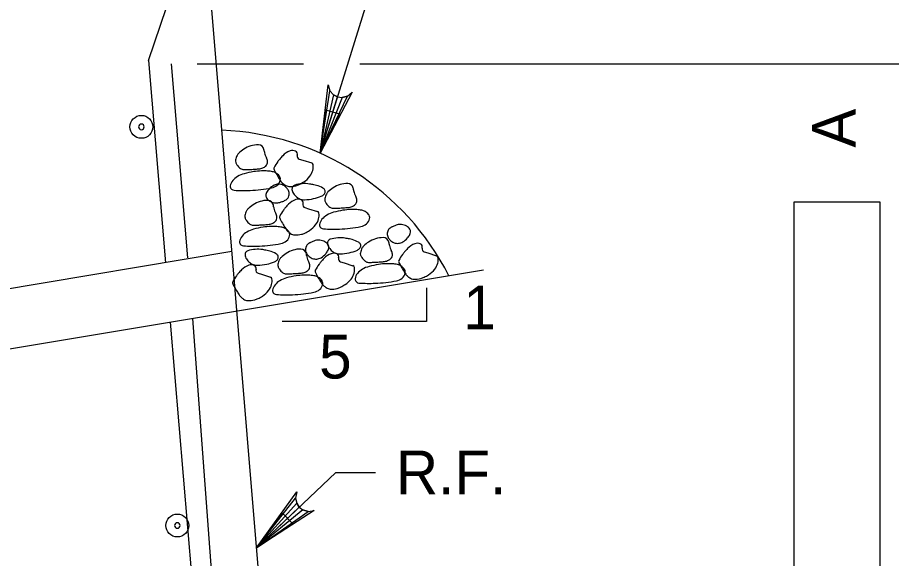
# Model space of a CAD drawing. Extents: x 638340 to 640242, y 295465 to 298435.
# Drawn here: x 639137.8 to 639197.8, y 296494 to 296531.1 of the extents above; entities that cross this region are included whole.
import ezdxf

# ---------------------------------------------------------------- set-up
doc = ezdxf.new("R2010")
doc.units = 0
for name, color, linetype in [('3', 7, 'Continuous'), ('Level 3', 7, 'Continuous'), ('Level 4', 7, 'Continuous'), ('Level 6', 7, 'Continuous'), ('Level 8', 7, 'Continuous'), ('Level 9', 7, 'Continuous')]:
    doc.layers.add(name, color=color, linetype=linetype)

# ---------------------------------------------------------------- blocks, each defined once
blk = doc.blocks.new('B')
at = {"layer": '3'}
blk.add_circle((0, 0), 0.16, dxfattribs=at)
for start, end in [(0, 180), (180, 0)]:
    blk.add_arc((0, 0), 0.0391, start, end, dxfattribs=at)

msp = doc.modelspace()

# ---------------------------------------------------------------- linework, layer by layer
at = {"layer": 'Level 4'}
for p, q in [((639158.549, 296521.787), (639164.797, 296541.953)), ((639150.103, 296527.93), (639157.405, 296527.93)), ((639161.268, 296527.93), (639209.987, 296527.93)), ((639191.099, 296483.211), (639191.099, 296518.443)), ((639191.099, 296518.443), (639196.994, 296518.443)), ((639196.994, 296518.443), (639196.994, 296483.211)), ((639154.167, 296494.712), (639159.624, 296499.866)), ((639159.624, 296499.866), (639162.352, 296499.866))]:
    msp.add_line(p, q, dxfattribs=at)
for points in [[(639158.549, 296521.787), (639159.091, 296526.488), (639159.224, 296526.073), (639159.466, 296525.804), (639159.748, 296525.661), (639160.062, 296525.619), (639160.416, 296525.702), (639160.759, 296525.973), (639158.549, 296521.787), (639160.416, 296525.702), (639160.062, 296525.619), (639158.549, 296521.787), (639159.748, 296525.661), (639159.466, 296525.804), (639158.549, 296521.787), (639159.224, 296526.073)], [(639165.851, 296512.54), (639165.851, 296510.238), (639155.947, 296510.238)], [(639154.167, 296494.712), (639156.95, 296498.54), (639156.86, 296498.113), (639156.939, 296497.76), (639157.114, 296497.496), (639157.368, 296497.307), (639157.717, 296497.207), (639158.147, 296497.271), (639154.167, 296494.712), (639157.717, 296497.207), (639157.368, 296497.307), (639154.167, 296494.712), (639157.114, 296497.496), (639156.939, 296497.76), (639154.167, 296494.712), (639156.86, 296498.113)]]:
    msp.add_lwpolyline(points, dxfattribs=at)
for points in [[(639159.89, 296524.457), (639158.95, 296524.744), (639158.561, 296521.781)], [(639156.648, 296496.379), (639155.972, 296497.092), (639154.167, 296494.712)]]:
    msp.add_lwpolyline(points, close=True, dxfattribs=at)
at = {"layer": 'Level 6'}
for p, q in [((639146.759, 296528.162), (639147.998, 296531.778)), ((639146.759, 296528.162), (639147.917, 296514.272)), ((639148.318, 296527.929), (639149.429, 296514.613)), ((639148.258, 296510.182), (639151.801, 296467.657)), ((639149.776, 296510.436), (639154.916, 296441.96))]:
    msp.add_line(p, q, dxfattribs=at)
at = {"layer": 'Level 8'}
for points in [[(639157.114, 296521.39), (639157.357, 296521.313), (639157.966, 296521.12)], [(639157.505, 296518.057), (639157.748, 296517.98), (639158.359, 296517.788)], [(639165.689, 296515.021), (639165.935, 296514.944), (639166.544, 296514.752)], [(639159.948, 296514.341), (639160.193, 296514.262), (639160.803, 296514.07)], [(639154.282, 296513.555), (639154.527, 296513.478), (639155.136, 296513.284)]]:
    msp.add_lwpolyline(points, dxfattribs=at)
for centre, radius, start, end in [((639154.295, 296520.591), 1.773, 89.57723, 124.14431), ((639154.305, 296521.97), 0.394, 11.45286, 89.57723), ((639153.992, 296521.067), 1.281, 153.53804, 168.48967), ((639153.298, 296521.413), 0.506, 132.73745, 153.53805), ((639154.949, 296519.626), 2.938, 124.14431, 132.73745), ((639153.372, 296521.78), 1.346, 6.10037, 11.45286), ((639155.611, 296522.02), 0.905, 186.10037, 192.62909), ((639156.026, 296522.113), 1.331, 192.62909, 208.6753), ((639159.989, 296517.801), 5.536, 136.45623, 139.64908), ((639156.916, 296520.722), 1.296, 109.66351, 136.45623), ((639156.648, 296521.47), 0.502, 65.95969, 109.66352), ((639156.759, 296521.718), 0.231, 342.35693, 65.95969), ((639157.174, 296521.586), 0.205, 162.35693, 252.47151), ((639153.041, 296521.261), 0.31, 168.48967, 199.16385), ((639153.27, 296521.341), 0.553, 199.16385, 207.47277), ((639153.562, 296521.493), 0.882, 207.47277, 214.04678), ((639153.704, 296521.589), 1.054, 214.04678, 234.03531), ((639154.569, 296521.192), 0.375, 310.98942, 338.08337), ((639154.249, 296521.141), 0.694, 6.39097, 28.6753), ((639154.598, 296521.18), 0.344, 338.08337, 6.39097), ((639158.432, 296519.192), 3.451, 144.14243, 152.17771), ((639157.901, 296519.575), 2.796, 139.64909, 144.14243), ((639157.922, 296520.98), 0.148, 9.04159, 72.47151), ((639157.142, 296520.856), 0.937, 344.93731, 9.04159), ((639153.799, 296518.639), 1.805, 104.92389, 120.84733), ((639153.301, 296521.032), 0.366, 234.03531, 268.27147), ((639153.391, 296524.03), 3.365, 268.27147, 270.90972), ((639155.001, 296514.129), 6.473, 99.04159, 104.92389), ((639153.306, 296529.393), 8.729, 270.90973, 272.54777), ((639153.059, 296534.951), 14.293, 272.54777, 273.84602), ((639154.653, 296516.316), 4.259, 91.78807, 99.04159), ((639153.151, 296533.583), 12.921, 273.84602, 275.21144), ((639154.232, 296521.728), 1.017, 275.21144, 291.57305), ((639154.652, 296516.379), 4.195, 86.04422, 91.78807), ((639154.339, 296521.456), 0.724, 291.57305, 310.98943), ((639154.747, 296517.764), 2.807, 79.02098, 86.04422), ((639155.149, 296519.836), 0.697, 58.43409, 79.02097), ((639155.5, 296520.739), 0.136, 152.17771, 193.57744), ((639155.836, 296520.82), 0.482, 193.57744, 207.47277), ((639161.157, 296523.587), 6.478, 207.47277, 211.25247), ((639155.033, 296519.647), 0.919, 40.53377, 58.43409), ((639156.942, 296520.91), 1.144, 321.75723, 344.93731), ((639153.079, 296519.446), 0.71, 139.20372, 172.3458), ((639153.572, 296519.02), 1.361, 120.84732, 139.20372), ((639155.22, 296520.051), 0.603, 309.55386, 349.06251), ((639170.418, 296529.207), 17.312, 211.25248, 212.23563), ((639155.453, 296520.006), 0.365, 349.06251, 40.53377), ((639158.964, 296521.984), 3.77, 212.23563, 214.3424), ((639156.324, 296520.181), 0.574, 214.3424, 227.69527), ((639155.915, 296522.13), 2.759, 295.74429, 303.06924), ((639156.464, 296521.286), 1.752, 303.06924, 321.75723), ((639152.619, 296519.508), 0.246, 172.3458, 230.26346), ((639152.661, 296519.558), 0.312, 230.26346, 266.23461), ((639153.319, 296529.56), 10.335, 266.23461, 272.38414), ((639153.331, 296529.283), 10.059, 272.38414, 280.77767), ((639155.984, 296518.438), 1.297, 136.46537, 149.24219), ((639155.98, 296518.442), 1.292, 117.4803, 136.46537), ((639155.049, 296520.259), 0.872, 280.77767, 309.55386), ((639155.702, 296518.977), 0.689, 91.37595, 117.4803), ((639155.701, 296518.986), 0.68, 65.34573, 91.37595), ((639157.13, 296521.066), 1.77, 227.69527, 235.28465), ((639155.66, 296518.896), 0.779, 41.05699, 65.34573), ((639156.445, 296520.078), 0.568, 235.28465, 266.04422), ((639155.562, 296518.811), 0.909, 27.47277, 41.05699), ((639155.973, 296519.024), 0.446, 8.03573, 27.47277), ((639156.505, 296520.943), 1.436, 266.04422, 285.25655), ((639156.883, 296519.338), 0.275, 106.80843, 186.62176), ((639157.191, 296519.373), 0.584, 186.62176, 200.34911), ((639157.309, 296519.417), 0.71, 200.34911, 212.79705), ((639157.475, 296517.378), 2.322, 81.31342, 106.80843), ((639156.528, 296520.858), 1.348, 285.25655, 295.74429), ((639156.897, 296513.594), 6.15, 78.48141, 81.31342), ((639157.67, 296517.388), 2.278, 73.82722, 78.48141), ((639157.712, 296517.53), 2.13, 61.16052, 73.82722), ((639158.567, 296519.084), 0.356, 29.85438, 61.16052), ((639158.717, 296519.17), 0.183, 347.24451, 29.85438), ((639161.081, 296516.976), 2.938, 124.14431, 132.73745), ((639160.427, 296517.94), 1.773, 89.57723, 124.14431), ((639160.437, 296519.319), 0.394, 11.45286, 89.57723), ((639159.504, 296519.13), 1.346, 6.10037, 11.45286), ((639161.743, 296519.369), 0.905, 186.10037, 192.62909), ((639162.158, 296519.462), 1.331, 192.62909, 208.6753), ((639155.15, 296518.901), 0.339, 171.97612, 209.59351), ((639155.224, 296518.89), 0.414, 149.24219, 171.97612), ((639155.376, 296519.029), 0.599, 209.59351, 237.66671), ((639154.875, 296520.907), 2.671, 297.4803, 299.83099), ((639156.003, 296518.939), 0.403, 299.83099, 337.04184), ((639157.307, 296517.39), 1.296, 109.66351, 136.45623), ((639155.845, 296519.006), 0.575, 337.04184, 8.03573), ((639157.632, 296519.626), 1.095, 212.79704, 230.22129), ((639157.04, 296518.138), 0.502, 65.95969, 109.66352), ((639157.447, 296519.404), 0.806, 230.22129, 250.56007), ((639157.445, 296519.398), 0.8, 250.56007, 271.91503), ((639157.151, 296518.385), 0.231, 342.35693, 65.95969), ((639157.35, 296522.246), 3.65, 271.91503, 281.86862), ((639157.461, 296521.72), 3.113, 281.86862, 292.03896), ((639158.445, 296519.29), 0.49, 292.03895, 317.84754), ((639158.53, 296519.213), 0.375, 317.84754, 347.24451), ((639159.173, 296518.611), 0.31, 168.48967, 199.16385), ((639160.125, 296518.417), 1.281, 153.53804, 168.48967), ((639159.431, 296518.762), 0.506, 132.73745, 153.53805), ((639160.381, 296518.491), 0.694, 6.39097, 28.6753), ((639153.94, 296517.599), 0.506, 132.73745, 153.53805), ((639155.591, 296515.813), 2.938, 124.14431, 132.73745), ((639154.937, 296516.777), 1.773, 89.57723, 124.14431), ((639154.947, 296518.156), 0.394, 11.45286, 89.57723), ((639155.603, 296519.387), 1.022, 237.66671, 259.05445), ((639154.014, 296517.967), 1.346, 6.10037, 11.45286), ((639156.252, 296518.206), 0.905, 186.10037, 192.62909), ((639156.668, 296518.299), 1.331, 192.62909, 208.6753), ((639155.534, 296519.031), 0.66, 259.05445, 285.75839), ((639154.41, 296523.016), 4.8, 285.75839, 288.50594), ((639155.533, 296519.658), 1.26, 288.50594, 293.87052), ((639158.292, 296516.243), 2.796, 139.64909, 144.14243), ((639155.585, 296519.542), 1.133, 293.87052, 297.4803), ((639160.38, 296514.469), 5.536, 136.45623, 139.64908), ((639157.566, 296518.253), 0.205, 162.35693, 252.47151), ((639159.402, 296518.69), 0.553, 199.16385, 207.47277), ((639159.695, 296518.842), 0.882, 207.47277, 214.04678), ((639159.837, 296518.938), 1.054, 214.04678, 234.03531), ((639159.433, 296518.382), 0.366, 234.03531, 268.27147), ((639159.523, 296521.379), 3.365, 268.27147, 270.90972), ((639159.438, 296526.742), 8.729, 270.90973, 272.54777), ((639159.191, 296532.301), 14.293, 272.54777, 273.84602), ((639159.283, 296530.932), 12.921, 273.84602, 275.21144), ((639160.364, 296519.077), 1.017, 275.21144, 291.57305), ((639160.472, 296518.805), 0.724, 291.57305, 310.98943), ((639160.701, 296518.541), 0.375, 310.98942, 338.08337), ((639160.73, 296518.53), 0.344, 338.08337, 6.39097), ((639153.683, 296517.447), 0.31, 168.48967, 199.16385), ((639154.634, 296517.253), 1.281, 153.53804, 168.48967), ((639154.891, 296517.327), 0.694, 6.39097, 28.6753), ((639155.239, 296517.366), 0.344, 338.08337, 6.39097), ((639155.891, 296517.407), 0.136, 152.17771, 193.57744), ((639156.227, 296517.488), 0.482, 193.57744, 207.47277), ((639158.823, 296515.859), 3.451, 144.14243, 152.17771), ((639158.313, 296517.647), 0.148, 9.04159, 72.47151), ((639157.534, 296517.523), 0.937, 344.93731, 9.04159), ((639159.704, 296516.37), 1.361, 120.84732, 139.20372), ((639159.932, 296515.989), 1.805, 104.92389, 120.84733), ((639161.134, 296511.479), 6.473, 99.04159, 104.92389), ((639160.786, 296513.665), 4.259, 91.78807, 99.04159), ((639160.784, 296513.729), 4.195, 86.04422, 91.78807), ((639160.88, 296515.114), 2.807, 79.02098, 86.04422), ((639161.282, 296517.186), 0.697, 58.43409, 79.02097), ((639161.165, 296516.996), 0.919, 40.53377, 58.43409), ((639161.586, 296517.356), 0.365, 349.06251, 40.53377), ((639153.912, 296517.527), 0.553, 199.16385, 207.47277), ((639154.204, 296517.679), 0.882, 207.47277, 214.04678), ((639154.346, 296517.775), 1.054, 214.04678, 234.03531), ((639153.942, 296517.219), 0.366, 234.03531, 268.27147), ((639154.033, 296520.216), 3.365, 268.27147, 270.90972), ((639153.948, 296525.579), 8.729, 270.90973, 272.54777), ((639153.7, 296531.137), 14.293, 272.54777, 273.84602), ((639153.792, 296529.769), 12.921, 273.84602, 275.21144), ((639154.874, 296517.914), 1.017, 275.21144, 291.57305), ((639154.981, 296517.642), 0.724, 291.57305, 310.98943), ((639155.211, 296517.378), 0.375, 310.98942, 338.08337), ((639161.548, 296520.255), 6.478, 207.47277, 211.25247), ((639170.81, 296525.875), 17.312, 211.25248, 212.23563), ((639156.856, 296517.954), 1.752, 303.06924, 321.75723), ((639157.333, 296517.577), 1.144, 321.75723, 344.93731), ((639158.751, 296516.857), 0.246, 172.3458, 230.26346), ((639159.211, 296516.795), 0.71, 139.20372, 172.3458), ((639161.181, 296517.609), 0.872, 280.77767, 309.55386), ((639161.352, 296517.401), 0.603, 309.55386, 349.06251), ((639164.079, 296515.619), 1.26, 111.62876, 116.99333), ((639165.383, 296512.328), 4.8, 108.8812, 111.62876), ((639164.044, 296516.245), 0.66, 82.17726, 108.8812), ((639163.994, 296515.886), 1.022, 60.78952, 82.17726), ((639164.201, 296516.256), 0.599, 32.71632, 60.78953), ((639154.214, 296515.207), 1.361, 120.84732, 139.20372), ((639154.441, 296514.825), 1.805, 104.92389, 120.84733), ((639155.643, 296510.315), 6.473, 99.04159, 104.92389), ((639155.295, 296512.502), 4.259, 91.78807, 99.04159), ((639155.293, 296512.566), 4.195, 86.04422, 91.78807), ((639155.389, 296513.95), 2.807, 79.02098, 86.04422), ((639155.791, 296516.022), 0.697, 58.43409, 79.02097), ((639155.675, 296515.833), 0.919, 40.53377, 58.43409), ((639159.355, 296518.652), 3.77, 212.23563, 214.3424), ((639156.716, 296516.849), 0.574, 214.3424, 227.69527), ((639157.521, 296517.734), 1.77, 227.69527, 235.28465), ((639156.095, 296516.192), 0.365, 349.06251, 40.53377), ((639156.837, 296516.746), 0.568, 235.28465, 266.04422), ((639156.897, 296517.611), 1.436, 266.04422, 285.25655), ((639156.92, 296517.526), 1.348, 285.25655, 295.74429), ((639156.307, 296518.797), 2.759, 295.74429, 303.06924), ((639158.793, 296516.907), 0.312, 230.26346, 266.23461), ((639159.452, 296526.909), 10.335, 266.23461, 272.38414), ((639159.463, 296526.633), 10.059, 272.38414, 280.77767), ((639163.732, 296516.253), 0.575, 160.16466, 191.15854), ((639163.57, 296516.311), 0.403, 122.95381, 160.16466), ((639164.804, 296514.408), 2.671, 120.60311, 122.95381), ((639164.021, 296515.732), 1.133, 116.99333, 120.60311), ((639163.562, 296516.813), 1.297, 319.58818, 332.365), ((639164.42, 296516.396), 0.339, 355.09893, 32.71632), ((639164.345, 296516.403), 0.414, 332.365, 355.09893), ((639153.261, 296515.694), 0.246, 172.3458, 230.26346), ((639153.721, 296515.632), 0.71, 139.20372, 172.3458), ((639153.973, 296525.469), 10.059, 272.38414, 280.77767), ((639155.69, 296516.445), 0.872, 280.77767, 309.55386), ((639155.862, 296516.238), 0.603, 309.55386, 349.06251), ((639157.956, 296515.233), 0.403, 122.95381, 160.16466), ((639159.189, 296513.33), 2.671, 120.60311, 122.95381), ((639158.406, 296514.654), 1.133, 116.99333, 120.60311), ((639158.464, 296514.541), 1.26, 111.62876, 116.99333), ((639159.769, 296511.25), 4.8, 108.8812, 111.62876), ((639158.429, 296515.167), 0.66, 82.17726, 108.8812), ((639158.38, 296514.808), 1.022, 60.78952, 82.17726), ((639158.586, 296515.178), 0.599, 32.71632, 60.78953), ((639159.327, 296515.62), 0.275, 106.80843, 186.62176), ((639159.635, 296515.656), 0.584, 186.62176, 200.34911), ((639159.919, 296513.66), 2.322, 81.31342, 106.80843), ((639159.341, 296509.876), 6.15, 78.48141, 81.31342), ((639160.114, 296513.67), 2.278, 73.82722, 78.48141), ((639160.156, 296513.812), 2.13, 61.16052, 73.82722), ((639161.011, 296515.366), 0.356, 29.85438, 61.16052), ((639163.525, 296513.258), 2.938, 124.14431, 132.73745), ((639162.871, 296514.222), 1.773, 89.57723, 124.14431), ((639162.881, 296515.601), 0.394, 11.45286, 89.57723), ((639163.605, 296516.228), 0.446, 191.15854, 210.59558), ((639164.004, 296516.464), 0.909, 210.59558, 224.17981), ((639161.948, 296515.412), 1.346, 6.10037, 11.45286), ((639163.911, 296516.373), 0.779, 224.17981, 248.46854), ((639163.874, 296516.281), 0.68, 248.46854, 274.49876), ((639163.873, 296516.29), 0.689, 274.49876, 300.60311), ((639163.566, 296516.809), 1.292, 300.60311, 319.58818), ((639165.492, 296514.354), 1.296, 109.66351, 136.45623), ((639165.225, 296515.102), 0.502, 65.95969, 109.66352), ((639153.303, 296515.744), 0.312, 230.26346, 266.23461), ((639153.961, 296525.746), 10.335, 266.23461, 272.38414), ((639153.661, 296514.834), 0.275, 106.80843, 186.62176), ((639154.253, 296512.874), 2.322, 81.31342, 106.80843), ((639153.675, 296509.09), 6.15, 78.48141, 81.31342), ((639154.448, 296512.884), 2.278, 73.82722, 78.48141), ((639154.489, 296513.026), 2.13, 61.16052, 73.82722), ((639157.205, 296513.437), 1.773, 89.57723, 124.14431), ((639157.215, 296514.815), 0.394, 11.45286, 89.57723), ((639158.117, 296515.175), 0.575, 160.16466, 191.15854), ((639157.991, 296515.15), 0.446, 191.15854, 210.59558), ((639157.948, 296515.735), 1.297, 319.58818, 332.365), ((639159.753, 296515.699), 0.71, 200.34911, 212.79705), ((639158.805, 296515.318), 0.339, 355.09893, 32.71632), ((639158.731, 296515.325), 0.414, 332.365, 355.09893), ((639160.076, 296515.908), 1.095, 212.79704, 230.22129), ((639159.891, 296515.686), 0.806, 230.22129, 250.56007), ((639159.905, 296518.003), 3.113, 281.86862, 292.03896), ((639160.889, 296515.572), 0.49, 292.03895, 317.84754), ((639160.974, 296515.495), 0.375, 317.84754, 347.24451), ((639162.569, 296514.699), 1.281, 153.53804, 168.48967), ((639161.162, 296515.452), 0.183, 347.24451, 29.85438), ((639161.875, 296515.044), 0.506, 132.73745, 153.53805), ((639164.187, 296515.651), 0.905, 186.10037, 192.62909), ((639164.602, 296515.744), 1.331, 192.62909, 208.6753), ((639162.826, 296514.773), 0.694, 6.39097, 28.6753), ((639166.477, 296513.207), 2.796, 139.64909, 144.14243), ((639168.565, 296511.433), 5.536, 136.45623, 139.64908), ((639165.335, 296515.349), 0.231, 342.35693, 65.95969), ((639165.75, 296515.217), 0.205, 162.35693, 252.47151), ((639153.969, 296514.87), 0.584, 186.62176, 200.34911), ((639154.086, 296514.914), 0.71, 200.34911, 212.79705), ((639154.41, 296515.122), 1.095, 212.79704, 230.22129), ((639155.222, 296514.786), 0.49, 292.03895, 317.84754), ((639155.345, 296514.58), 0.356, 29.85438, 61.16052), ((639155.308, 296514.709), 0.375, 317.84754, 347.24451), ((639156.902, 296513.913), 1.281, 153.53804, 168.48967), ((639155.495, 296514.666), 0.183, 347.24451, 29.85438), ((639156.208, 296514.259), 0.506, 132.73745, 153.53805), ((639157.859, 296512.472), 2.938, 124.14431, 132.73745), ((639156.282, 296514.626), 1.346, 6.10037, 11.45286), ((639158.389, 296515.385), 0.909, 210.59558, 224.17981), ((639158.521, 296514.866), 0.905, 186.10037, 192.62909), ((639158.936, 296514.959), 1.331, 192.62909, 208.6753), ((639158.296, 296515.295), 0.779, 224.17981, 248.46854), ((639158.26, 296515.203), 0.68, 248.46854, 274.49876), ((639158.259, 296515.212), 0.689, 274.49876, 300.60311), ((639162.824, 296510.751), 5.536, 136.45623, 139.64908), ((639157.952, 296515.731), 1.292, 300.60311, 319.58818), ((639159.751, 296513.672), 1.296, 109.66351, 136.45623), ((639159.484, 296514.42), 0.502, 65.95969, 109.66352), ((639159.889, 296515.68), 0.8, 250.56007, 271.91503), ((639159.595, 296514.667), 0.231, 342.35693, 65.95969), ((639160.01, 296514.535), 0.205, 162.35693, 252.47151), ((639159.794, 296518.528), 3.65, 271.91503, 281.86862), ((639161.617, 296514.893), 0.31, 168.48967, 199.16385), ((639161.846, 296514.972), 0.553, 199.16385, 207.47277), ((639162.139, 296515.124), 0.882, 207.47277, 214.04678), ((639162.281, 296515.22), 1.054, 214.04678, 234.03531), ((639161.877, 296514.664), 0.366, 234.03531, 268.27147), ((639162.808, 296515.36), 1.017, 275.21144, 291.57305), ((639162.916, 296515.087), 0.724, 291.57305, 310.98943), ((639163.145, 296514.823), 0.375, 310.98942, 338.08337), ((639163.174, 296514.812), 0.344, 338.08337, 6.39097), ((639164.076, 296514.371), 0.136, 152.17771, 193.57744), ((639167.008, 296512.824), 3.451, 144.14243, 152.17771), ((639166.498, 296514.612), 0.148, 9.04159, 72.47151), ((639165.719, 296514.487), 0.937, 344.93731, 9.04159), ((639157.158, 296509.966), 5.536, 136.45623, 139.64908), ((639154.085, 296512.886), 1.296, 109.66351, 136.45623), ((639153.818, 296513.634), 0.502, 65.95969, 109.66352), ((639154.225, 296514.9), 0.806, 230.22129, 250.56007), ((639154.223, 296514.894), 0.8, 250.56007, 271.91503), ((639153.928, 296513.882), 0.231, 342.35693, 65.95969), ((639154.343, 296513.75), 0.205, 162.35693, 252.47151), ((639154.128, 296517.743), 3.65, 271.91503, 281.86862), ((639154.238, 296517.217), 3.113, 281.86862, 292.03896), ((639155.951, 296514.107), 0.31, 168.48967, 199.16385), ((639156.18, 296514.187), 0.553, 199.16385, 207.47277), ((639156.472, 296514.339), 0.882, 207.47277, 214.04678), ((639156.614, 296514.435), 1.054, 214.04678, 234.03531), ((639157.479, 296514.037), 0.375, 310.98942, 338.08337), ((639157.159, 296513.987), 0.694, 6.39097, 28.6753), ((639157.508, 296514.026), 0.344, 338.08337, 6.39097), ((639161.267, 296512.142), 3.451, 144.14243, 152.17771), ((639160.736, 296512.525), 2.796, 139.64909, 144.14243), ((639160.757, 296513.93), 0.148, 9.04159, 72.47151), ((639159.978, 296513.806), 0.937, 344.93731, 9.04159), ((639162.148, 296512.652), 1.361, 120.84732, 139.20372), ((639162.376, 296512.271), 1.805, 104.92389, 120.84733), ((639161.967, 296517.662), 3.365, 268.27147, 270.90972), ((639163.578, 296507.761), 6.473, 99.04159, 104.92389), ((639161.882, 296523.025), 8.729, 270.90973, 272.54777), ((639161.635, 296528.583), 14.293, 272.54777, 273.84602), ((639163.23, 296509.947), 4.259, 91.78807, 99.04159), ((639161.727, 296527.215), 12.921, 273.84602, 275.21144), ((639163.228, 296510.011), 4.195, 86.04422, 91.78807), ((639163.324, 296511.396), 2.807, 79.02098, 86.04422), ((639163.726, 296513.468), 0.697, 58.43409, 79.02097), ((639164.412, 296514.452), 0.482, 193.57744, 207.47277), ((639169.733, 296517.219), 6.478, 207.47277, 211.25247), ((639163.609, 296513.278), 0.919, 40.53377, 58.43409), ((639178.994, 296522.839), 17.312, 211.25248, 212.23563), ((639164.03, 296513.638), 0.365, 349.06251, 40.53377), ((639165.041, 296514.918), 1.752, 303.06924, 321.75723), ((639165.518, 296514.541), 1.144, 321.75723, 344.93731), ((639155.601, 296511.356), 3.451, 144.14243, 152.17771), ((639155.07, 296511.74), 2.796, 139.64909, 144.14243), ((639155.091, 296513.144), 0.148, 9.04159, 72.47151), ((639154.312, 296513.02), 0.937, 344.93731, 9.04159), ((639156.709, 296511.485), 1.805, 104.92389, 120.84733), ((639156.211, 296513.878), 0.366, 234.03531, 268.27147), ((639156.301, 296516.876), 3.365, 268.27147, 270.90972), ((639157.911, 296506.975), 6.473, 99.04159, 104.92389), ((639156.216, 296522.239), 8.729, 270.90973, 272.54777), ((639155.969, 296527.797), 14.293, 272.54777, 273.84602), ((639157.564, 296509.162), 4.259, 91.78807, 99.04159), ((639156.061, 296526.429), 12.921, 273.84602, 275.21144), ((639157.142, 296514.574), 1.017, 275.21144, 291.57305), ((639157.562, 296509.225), 4.195, 86.04422, 91.78807), ((639157.25, 296514.301), 0.724, 291.57305, 310.98943), ((639157.657, 296510.61), 2.807, 79.02098, 86.04422), ((639158.059, 296512.682), 0.697, 58.43409, 79.02097), ((639158.335, 296513.689), 0.136, 152.17771, 193.57744), ((639158.672, 296513.77), 0.482, 193.57744, 207.47277), ((639163.992, 296516.537), 6.478, 207.47277, 211.25247), ((639157.943, 296512.492), 0.919, 40.53377, 58.43409), ((639173.254, 296522.157), 17.312, 211.25248, 212.23563), ((639159.777, 296513.86), 1.144, 321.75723, 344.93731), ((639161.196, 296513.139), 0.246, 172.3458, 230.26346), ((639161.655, 296513.077), 0.71, 139.20372, 172.3458), ((639163.625, 296513.891), 0.872, 280.77767, 309.55386), ((639163.796, 296513.683), 0.603, 309.55386, 349.06251), ((639167.54, 296515.616), 3.77, 212.23563, 214.3424), ((639164.901, 296513.813), 0.574, 214.3424, 227.69527), ((639165.706, 296514.698), 1.77, 227.69527, 235.28465), ((639165.022, 296513.71), 0.568, 235.28465, 266.04422), ((639165.081, 296514.575), 1.436, 266.04422, 285.25655), ((639165.104, 296514.49), 1.348, 285.25655, 295.74429), ((639164.491, 296515.761), 2.759, 295.74429, 303.06924), ((639152.669, 296512.903), 0.136, 152.17771, 193.57744), ((639153.005, 296512.984), 0.482, 193.57744, 207.47277), ((639158.326, 296515.751), 6.478, 207.47277, 211.25247), ((639154.111, 296513.074), 1.144, 321.75723, 344.93731), ((639155.989, 296512.292), 0.71, 139.20372, 172.3458), ((639156.482, 296511.866), 1.361, 120.84732, 139.20372), ((639158.13, 296512.897), 0.603, 309.55386, 349.06251), ((639161.799, 296514.934), 3.77, 212.23563, 214.3424), ((639158.364, 296512.852), 0.365, 349.06251, 40.53377), ((639159.16, 296513.131), 0.574, 214.3424, 227.69527), ((639159.965, 296514.016), 1.77, 227.69527, 235.28465), ((639159.364, 296513.808), 1.348, 285.25655, 295.74429), ((639158.751, 296515.08), 2.759, 295.74429, 303.06924), ((639159.3, 296514.236), 1.752, 303.06924, 321.75723), ((639161.237, 296513.19), 0.312, 230.26346, 266.23461), ((639161.896, 296523.191), 10.335, 266.23461, 272.38414), ((639161.907, 296522.915), 10.059, 272.38414, 280.77767), ((639167.587, 296521.371), 17.312, 211.25248, 212.23563), ((639156.133, 296514.148), 3.77, 212.23563, 214.3424), ((639153.494, 296512.345), 0.574, 214.3424, 227.69527), ((639153.084, 296514.294), 2.759, 295.74429, 303.06924), ((639153.634, 296513.45), 1.752, 303.06924, 321.75723), ((639155.529, 296512.353), 0.246, 172.3458, 230.26346), ((639155.571, 296512.404), 0.312, 230.26346, 266.23461), ((639156.229, 296522.406), 10.335, 266.23461, 272.38414), ((639156.241, 296522.129), 10.059, 272.38414, 280.77767), ((639157.959, 296513.105), 0.872, 280.77767, 309.55386), ((639159.281, 296513.028), 0.568, 235.28465, 266.04422), ((639159.341, 296513.893), 1.436, 266.04422, 285.25655), ((639154.299, 296513.23), 1.77, 227.69527, 235.28465), ((639153.614, 296512.242), 0.568, 235.28465, 266.04422), ((639153.674, 296513.107), 1.436, 266.04422, 285.25655), ((639153.697, 296513.023), 1.348, 285.25655, 295.74429)]:
    msp.add_arc(centre, radius, start, end, dxfattribs=at)
at = {"layer": 'Level 9'}
for p, q in [((639145.218, 296602.113), (639156.55, 296466.122)), ((639152.475, 296515.033), (639126.734, 296510.743)), ((639169.767, 296513.767), (639126.734, 296506.595))]:
    msp.add_line(p, q, dxfattribs=at)
msp.add_arc((639151.08, 296505.084), 18.297, 26.93236, 87.74534, dxfattribs=at)

# ---------------------------------------------------------------- block references
at = {"layer": 'Level 3', "xscale": 4.911876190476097, "yscale": 4.911876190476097, "rotation": 90}
for p in [(639146.272, 296523.596), (639148.738, 296496.238)]:
    msp.add_blockref('B', p, dxfattribs=at)

# ---------------------------------------------------------------- texts
at = {"layer": 'Level 4'}
msp.add_text('A', height=3, rotation=90, dxfattribs=at).set_placement((639195.34, 296522.17))
for s, height, p in [('1', 3, (639168.382, 296509.708)), ('5', 3, (639158.478, 296506.325)), ('R.F.', 3.0001, (639163.757, 296498.384))]:
    msp.add_text(s, height=height, dxfattribs=at).set_placement(p)

doc.saveas('drawing.dxf')
